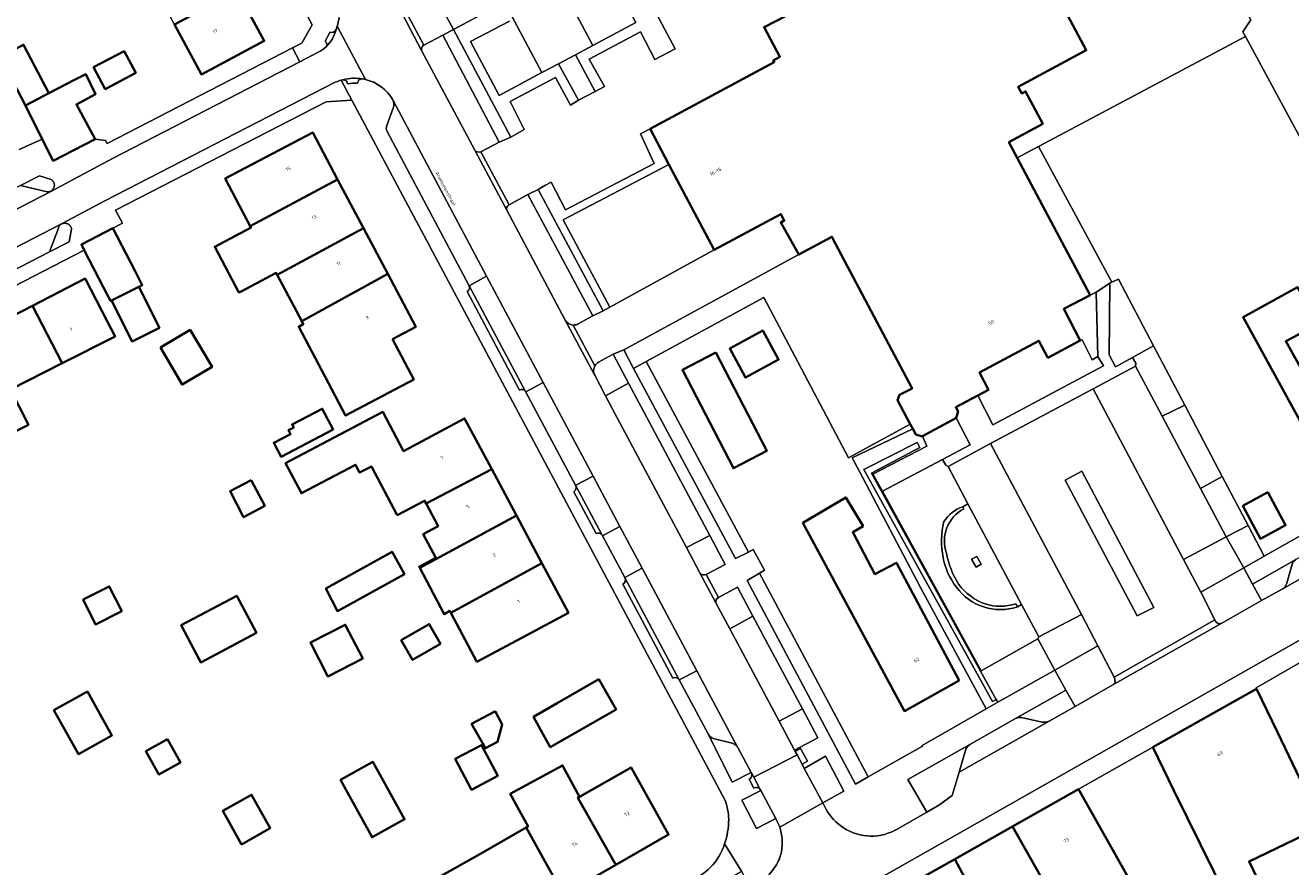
# Model space of a CAD drawing. Header units: metres. Extents: x 197700 to 204338, y 317132 to 325229.
# Tile 273 of 656: x 200179 to 200310, y 319170 to 319257. Entities that reach past the tile are written whole.
import ezdxf
from ezdxf.enums import TextEntityAlignment as Align

# ---------------------------------------------------------------- set-up
doc = ezdxf.new("R2010")
doc.units = ezdxf.units.M
for name, color, linetype, lineweight in [('B-WE-GR-BEPLANTING_CULTUUR_BODEMBEDEKKER-GV', 90, 'Continuous', 18), ('B-WE-GR-BEPLANTING_CULTUUR_HEESTERS-GV', 90, 'Continuous', 18), ('B-WE-GR-BEPLANTING_CULTUUR_ROOS-GV', 90, 'Continuous', 18), ('B-WE-GR-BEPLANTING_CULTUUR_VASTE PLANTENVAK-GV', 90, 'Continuous', 18), ('B-WE-IE-TERREINAFSCHEIDING_KUNSTMATIG_HEKWERK-G', 20, 'IE-TERREINAFSCHEIDING-KUNSTMATIG', 18), ('B-WE-OG-BEBOUWING-GV', 7, 'Continuous', 35), ('B-WE-OG-BEBOUWING-T18', 10, 'Continuous', 18), ('B-WE-OG-TERREIN_CULTUURSCHEIDING-GV', 7, 'Continuous', 18), ('B-WE-OG-TERREIN_ERF-GV', 7, 'Continuous', 18), ('B-WE-OG-TOPOGRAFIE-T18', 10, 'Continuous', 18), ('B-WE-VH-VERHARDING_BEDRIJFSVLOERPLAAT-GV', 252, 'Continuous', 18), ('B-WE-VH-VERHARDING_BETONSTRAATSTEEN-GV', 252, 'Continuous', 18), ('B-WE-VH-VERHARDING_SIERBESTRATING-GV', 252, 'Continuous', 18), ('B-WE-VH-VERHARDING_STRAATBAKSTEEN-GV', 252, 'Continuous', 18), ('B-WE-VH-VERHARDING_TEGEL-GV', 252, 'Continuous', 18)]:
    doc.layers.add(name, color=color, linetype=linetype, lineweight=lineweight)
doc.styles.add('NLCS-ISO-M200-T18', font='NLCS-ISO.ttf', dxfattribs={"height": 0.36})
doc.linetypes.add('IE-TERREINAFSCHEIDING-KUNSTMATIG', pattern='A,4,[82,NLCS.SHX,S=0.75,R=90,X=0,Y=0],4,-2', length=10)

msp = doc.modelspace()

# ---------------------------------------------------------------- linework, layer by layer
at = {"layer": 'B-WE-GR-BEPLANTING_CULTUUR_BODEMBEDEKKER-GV'}
for points in [[(200181.41, 319239.859), (200181.453, 319239.883), (200181.504, 319239.918), (200181.552, 319239.958), (200181.596, 319240.001), (200181.636, 319240.048), (200181.672, 319240.098), (200181.703, 319240.152), (200181.729, 319240.208), (200181.75, 319240.266), (200181.766, 319240.326), (200181.776, 319240.387), (200181.781, 319240.449), (200181.78, 319240.51), (200181.774, 319240.572), (200181.762, 319240.633), (200181.745, 319240.692), (200181.723, 319240.75), (200181.696, 319240.805), (200181.663, 319240.858), (200181.627, 319240.908), (200181.586, 319240.954), (200181.541, 319240.996), (200181.492, 319241.034), (200181.44, 319241.068), (200180.225, 319241.462), (200178.253, 319240.446), (200181.029, 319239.783), (200181.091, 319239.78), (200181.153, 319239.783), (200181.214, 319239.791), (200181.274, 319239.805), (200181.333, 319239.824), (200181.39, 319239.849)], [(200181.285, 319233.57), (200183.302, 319234.611), (200183.572, 319235.906), (200183.562, 319235.966), (200183.546, 319236.027), (200183.526, 319236.086), (200183.499, 319236.144), (200183.468, 319236.199), (200183.432, 319236.25), (200183.392, 319236.299), (200183.347, 319236.343), (200183.299, 319236.384), (200183.247, 319236.42), (200183.192, 319236.451), (200183.135, 319236.477), (200183.076, 319236.498), (200183.014, 319236.514), (200182.952, 319236.524), (200182.889, 319236.528), (200182.826, 319236.527), (200182.764, 319236.52), (200182.702, 319236.508), (200182.641, 319236.49), (200182.583, 319236.466), (200182.551, 319236.451), (200182.496, 319236.42), (200182.444, 319236.384), (200182.396, 319236.344), (200182.351, 319236.299), (200182.311, 319236.251), (200182.275, 319236.199), (200182.244, 319236.144), (200182.218, 319236.087), (200182.197, 319236.028)]]:
    msp.add_lwpolyline(points, close=True, dxfattribs=at)
at = {"layer": 'B-WE-GR-BEPLANTING_CULTUUR_HEESTERS-GV'}
for points in [[(200231.886, 319266.882), (200235.91, 319268.963), (200241.624, 319258.238), (200242.093, 319257.337), (200237.641, 319254.972), (200235.835, 319254.012), (200237.886, 319250.199), (200238.849, 319250.718), (200237.273, 319253.556), (200242.6, 319256.383), (200244.087, 319253.519), (200246.203, 319254.62), (200243.71, 319259.301), (200266.722, 319271.496)], [(200228.049, 319259.206), (200223.197, 319256.632), (200229.125, 319245.447), (200230.54, 319246.242), (200229.066, 319249.151), (200233.774, 319251.64), (200235.324, 319248.789), (200236.162, 319249.277), (200234.076, 319253.077), (200232.365, 319252.157), (200227.92, 319249.769), (200224.97, 319255.364), (200229.004, 319257.476)], [(200276.134, 319206.907), (200276.024, 319207.128)], [(200281.712, 319196.744), (200281.543, 319197.054)]]:
    msp.add_lwpolyline(points, dxfattribs=at)
for points in [[(200231.96, 319240.045), (200238.705, 319227.456), (200239.407, 319227.84), (200234.563, 319236.88), (200245.54, 319242.62), (200243.581, 319246.312), (200242.597, 319245.785), (200243.997, 319242.716), (200234.818, 319237.916), (200233.316, 319240.784), (200232.662, 319240.428)], [(200291.275, 319230.329), (200291.209, 319222.897), (200291.881, 319221.623), (200293.656, 319222.6), (200295.837, 319223.797), (200292.194, 319230.721), (200291.511, 319230.429)], [(200289.243, 319229.062), (200286.509, 319227.639), (200288.222, 319224.357), (200288.405, 319224.447), (200289.451, 319222.356), (200290.055, 319222.723), (200289.87, 319229.388)], [(200241.878, 319221.463), (200252.444, 319201.76), (200253.788, 319202.427), (200243.195, 319222.181)], [(200267.719, 319208.725), (200273.94, 319212.031), (200276.806, 319213.539), (200275.355, 319216.33), (200275.35, 319216.314), (200275.319, 319216.297), (200271.854, 319214.436), (200272.293, 319213.39), (200266.716, 319210.498)], [(200271.822, 319214.419), (200271.153, 319214.623), (200270.836, 319215.22), (200264.552, 319212.207), (200265.308, 319210.77), (200271.632, 319198.757), (200278.461, 319186.162), (200279.674, 319186.846), (200279.507, 319187.141), (200279.102, 319186.911), (200265.769, 319210.996), (200271.284, 319213.796), (200271.347, 319213.754), (200271.57, 319213.28), (200266.545, 319210.606), (200277.886, 319190.075), (200277.934, 319190.102), (200267.719, 319208.725), (200266.716, 319210.498), (200272.293, 319213.39), (200271.854, 319214.436)], [(200277.886, 319190.075), (200266.545, 319210.606), (200271.57, 319213.28), (200271.347, 319213.754), (200271.284, 319213.796), (200265.769, 319210.996), (200279.102, 319186.911), (200279.507, 319187.141)], [(200309.182, 319198.591), (200309.471, 319198.835), (200309.663, 319199.196), (200310.212, 319201.163), (200310.327, 319201.408), (200310.59, 319201.644), (200306.102, 319199.107), (200307.037, 319197.384)], [(200266.206, 319179.095), (200254.941, 319200.233), (200253.649, 319199.468), (200264.903, 319178.351)], [(200281.496, 319185.163), (200281.808, 319185.279), (200282.138, 319185.264), (200284.268, 319184.779), (200284.65, 319184.764), (200285.009, 319184.891), (200287.701, 319186.419), (200287.703, 319186.42), (200286.742, 319188.114)], [(200275.652, 319179.584), (200276.352, 319181.967), (200276.522, 319182.262), (200276.756, 319182.457), (200270.321, 319178.825), (200272.291, 319175.434), (200273.626, 319176.191), (200273.906, 319176.399), (200274.937, 319177.181)], [(200261.495, 319176.418), (200263.69, 319177.625), (200261.78, 319181.247), (200259.592, 319179.978)]]:
    msp.add_lwpolyline(points, close=True, dxfattribs=at)
for points in [[(200276.024, 319207.128, 0.1742433), (200274.078, 319205.579)], [(200274.335, 319202.309, -0.3690112), (200276.134, 319206.907)], [(200274.078, 319205.579, 0.1169642), (200273.997, 319201.86)], [(200273.997, 319201.86, 0.1262818), (200275.366, 319198.795)], [(200275.589, 319199.088, -0.0936994), (200274.335, 319202.309)], [(200278.356, 319197.042, -0.1415218), (200275.589, 319199.088)], [(200275.366, 319198.795, 0.328652), (200281.712, 319196.744)], [(200281.543, 319197.054, -0.1550037), (200278.356, 319197.042)]]:
    msp.add_lwpolyline(points, format="xyb", dxfattribs=at)
at = {"layer": 'B-WE-GR-BEPLANTING_CULTUUR_ROOS-GV'}
for points in [[(200296.714, 319216.511), (200300.709, 319209.008), (200302.953, 319210.273), (200299.067, 319217.658)], [(200277.489, 319201.96), (200277.949, 319201.152), (200277.414, 319200.866), (200276.948, 319201.678)], [(200285.575, 319190.173), (200283.818, 319193.429), (200277.934, 319190.102), (200277.886, 319190.075), (200279.507, 319187.141), (200279.674, 319186.846)]]:
    msp.add_lwpolyline(points, close=True, dxfattribs=at)
for points in [[(200276.134, 319206.907, 0.3690112), (200274.335, 319202.309)], [(200274.335, 319202.309, 0.0936994), (200275.589, 319199.088)], [(200275.589, 319199.088, 0.1415218), (200278.356, 319197.042)], [(200278.356, 319197.042, 0.1550037), (200281.543, 319197.054)]]:
    msp.add_lwpolyline(points, format="xyb", dxfattribs=at)
msp.add_lwpolyline([(200281.543, 319197.054), (200281.712, 319196.744), (200282.141, 319196.973), (200276.57, 319207.419), (200276.024, 319207.128), (200276.134, 319206.907)], dxfattribs=at)
at = {"layer": 'B-WE-GR-BEPLANTING_CULTUUR_VASTE PLANTENVAK-GV'}
for points in [[(200227.943, 319244.924), (200222.075, 319256.036), (200220.119, 319255.003)], [(200219.888, 319254.46), (200225.389, 319244.119)], [(200226.029, 319243.946), (200227.943, 319244.924)], [(200236.138, 319226.093), (200237.661, 319226.921), (200230.904, 319239.518), (200228.97, 319238.442), (200228.912, 319238.41)], [(200228.709, 319237.881), (200234.773, 319226.487)], [(200234.773, 319226.487), (200234.792, 319226.465)], [(200237.775, 319220.887), (200237.839, 319220.768), (200238.965, 319218.622), (200241.357, 319219.951), (200239.751, 319222.96), (200238.231, 319222.115)], [(200249.393, 319200.107), (200251.392, 319201.15), (200249.786, 319204.158), (200247.353, 319202.889), (200248.753, 319200.269)], [(200250.411, 319197.165), (200251.85, 319194.471), (200254.252, 319195.763), (200252.642, 319198.769), (200250.676, 319197.711), (200250.67, 319197.706)], [(200249.657, 319183.49), (200252.12, 319178.551), (200254.085, 319179.545), (200252.692, 319182.151), (200252.664, 319182.195)], [(200252.09, 319182.586), (200250.137, 319183.1)], [(200252.664, 319182.195), (200252.623, 319182.251), (200252.578, 319182.304)]]:
    msp.add_lwpolyline(points, dxfattribs=at)
for points in [[(200220.119, 319255.003, 0.351581), (200219.888, 319254.46)], [(200225.389, 319244.119, 0.3229316), (200226.029, 319243.946)], [(200228.912, 319238.41, 0.334011), (200228.709, 319237.881)], [(200234.792, 319226.465, 0.252074), (200235.607, 319225.972)], [(200235.607, 319225.972, 0.1376256), (200236.138, 319226.093)], [(200237.86, 319221.734, 0.2112214), (200237.775, 319220.887)], [(200238.231, 319222.115, 0.1276725), (200237.86, 319221.734)], [(200248.753, 319200.269, 0.3512339), (200249.393, 319200.107)], [(200250.67, 319197.706, 0.3378236), (200250.411, 319197.165)], [(200250.137, 319183.1, -0.1717713), (200249.657, 319183.49)], [(200252.578, 319182.304, 0.1527386), (200252.09, 319182.586)]]:
    msp.add_lwpolyline(points, format="xyb", dxfattribs=at)
for points in [[(200305.192, 319200.788), (200307.313, 319201.988), (200305.641, 319205.165), (200303.375, 319204.001)], [(200258.583, 319181.866), (200261.007, 319183.153), (200259.397, 319186.159), (200256.976, 319184.874)], [(200255.076, 319177.693), (200253.105, 319176.687), (200254.628, 319173.752), (200256.638, 319174.773)]]:
    msp.add_lwpolyline(points, close=True, dxfattribs=at)
at = {"layer": 'B-WE-IE-TERREINAFSCHEIDING_KUNSTMATIG_HEKWERK-G'}
for points in [[(200265.308, 319210.77), (200264.552, 319212.207), (200270.836, 319215.22)], [(200278.461, 319186.162), (200271.632, 319198.757), (200265.308, 319210.77)]]:
    msp.add_lwpolyline(points, dxfattribs=at)
at = {"layer": 'B-WE-OG-BEBOUWING-GV'}
msp.add_lwpolyline([(200266.961, 319262.84), (200255.425, 319256.875), (200257.052, 319253.801), (200256.373, 319253.425), (200256.463, 319253.248), (200243.581, 319246.312), (200245.54, 319242.62), (200250.24, 319233.764), (200257.156, 319237.478), (200257.514, 319236.8), (200257.144, 319236.602), (200259.023, 319233.282), (200262.447, 319235.12), (200263.454, 319233.216), (200270.775, 319219.381), (200269.454, 319218.742), (200269.271, 319218.163), (200270.59, 319215.682), (200270.836, 319215.22), (200271.153, 319214.623), (200271.822, 319214.419), (200271.854, 319214.436), (200275.319, 319216.297), (200275.35, 319216.314), (200275.355, 319216.33), (200275.542, 319216.99), (200275.311, 319217.449), (200277.598, 319218.663), (200278.696, 319219.246), (200277.774, 319221.062), (200283.936, 319224.338), (200284.869, 319222.57), (200288.222, 319224.357), (200286.509, 319227.639), (200289.243, 319229.062), (200281.676, 319243.313), (200280.821, 319244.924), (200284.331, 319246.851), (200282.544, 319250.195), (200282.174, 319249.997), (200281.79, 319250.683), (200288.842, 319254.472), (200282.153, 319267.037)], dxfattribs=at)
for points in [[(200200.756, 319260.63), (200194.238, 319257.145), (200197.031, 319251.961), (200203.553, 319255.439)], [(200181.207, 319250.005), (200178.583, 319255.04), (200176.17, 319253.783), (200178.793, 319248.748)], [(200185.854, 319252.704), (200187.06, 319250.445), (200190.22, 319252.133), (200189.014, 319254.392)], [(200180.529, 319245.249), (200181.644, 319243.003), (200185.996, 319245.233), (200184.071, 319248.853), (200186.038, 319249.908), (200185.033, 319251.999), (200183.859, 319251.387), (200181.207, 319250.005), (200178.793, 319248.748)], [(200202.107, 319236.227), (200211.168, 319241.078), (200208.582, 319245.954), (200199.503, 319241.184)], [(200204.901, 319231.182), (200213.851, 319236.019), (200211.168, 319241.078), (200202.107, 319236.227), (200202.185, 319236.078), (200198.868, 319234.326), (200198.426, 319234.093), (200200.934, 319229.346), (200201.148, 319229.459), (200204.794, 319231.385)], [(200184.886, 319233.739), (200186.886, 319229.876), (200187.612, 319228.474), (200187.719, 319228.528), (200190.555, 319229.945), (200190.905, 319230.12), (200190.155, 319231.569), (200187.856, 319236.009), (200184.587, 319234.316)], [(200213.851, 319236.019), (200204.901, 319231.182), (200207.439, 319226.377), (200216.371, 319231.267)], [(200187.263, 319226.355), (200184.969, 319230.797), (200179.513, 319227.979), (200182.602, 319221.999), (200188.082, 319224.768)], [(200216.849, 319224.496), (200219.279, 319225.784), (200216.371, 319231.267), (200207.439, 319226.377), (200207.611, 319226.051), (200207.133, 319225.798), (200209.877, 319220.603), (200212.003, 319216.578), (200219.069, 319220.311)], [(200190.555, 319229.945), (200187.719, 319228.528), (200189.851, 319224.263), (200192.687, 319225.68)], [(200315.964, 319207.24), (200321.339, 319210.276), (200320.361, 319212.111), (200317.314, 319217.825), (200314.962, 319216.501), (200312.208, 319221.394), (200311.424, 319220.951), (200309.537, 319224.286), (200312.899, 319226.063), (200310.763, 319229.913), (200305.122, 319226.783), (200315.867, 319207.185)], [(200177.239, 319219.288), (200182.602, 319221.999), (200179.513, 319227.979), (200174.058, 319225.161), (200177.122, 319219.229)], [(200168.603, 319222.343), (200171.769, 319216.214), (200173.033, 319216.852), (200174.755, 319213.446), (200179.086, 319215.635), (200177.239, 319219.288), (200177.122, 319219.229), (200174.058, 319225.161)], [(200192.78, 319223.643), (200195.054, 319219.795), (200198.142, 319221.62), (200195.869, 319225.468)], [(200255.296, 319225.388), (200251.853, 319223.529), (200253.476, 319220.522), (200256.919, 319222.38)], [(200250.397, 319223.118), (200246.941, 319221.324), (200252.241, 319211.116), (200255.697, 319212.911)], [(200210.696, 319215.132), (200209.568, 319217.287), (200206.449, 319215.655), (200206.611, 319215.346), (200206.072, 319215.064), (200206.282, 319214.661), (200204.547, 319213.754), (200205.303, 319212.31)], [(200217.347, 319206.247), (200220.195, 319207.754), (200220.349, 319207.464), (200227.154, 319211.02), (200224.337, 319216.282), (200219.929, 319213.922), (200218.006, 319212.893), (200215.85, 319216.977), (200205.773, 319211.645), (200207.421, 319208.53), (200213.01, 319211.488), (200213.445, 319210.666), (200214.667, 319211.312)], [(200219.683, 319200.776), (200229.735, 319206.199), (200227.154, 319211.02), (200220.349, 319207.464), (200221.598, 319205.101), (200220.043, 319204.278), (200221.342, 319201.821), (200219.614, 319200.906)], [(200202.186, 319209.885), (200200.005, 319208.73), (200201.42, 319206.055), (200203.602, 319207.209)], [(200275.665, 319189.115), (200269.14, 319201.31), (200266.919, 319200.121), (200264.608, 319204.48), (200265.68, 319205.123), (200263.896, 319208.095), (200259.451, 319205.455), (200269.977, 319185.931)], [(200305.073, 319207.231), (200306.921, 319203.805), (200309.52, 319205.207), (200307.671, 319208.633)], [(200219.683, 319200.776), (200222.212, 319195.996), (200222.822, 319196.319), (200222.927, 319196.12), (200232.367, 319201.283), (200229.735, 319206.199)], [(200209.944, 319198.632), (200211.147, 319196.309), (200218.103, 319200.142), (200216.84, 319202.433)], [(200230.716, 319193.772), (200235.125, 319196.132), (200232.367, 319201.283), (200222.927, 319196.12), (200225.614, 319191.041)], [(200184.763, 319197.494), (200186.06, 319194.925), (200188.774, 319196.294), (200187.477, 319198.864)], [(200202.74, 319194.037), (200200.703, 319197.886), (200194.925, 319194.828), (200196.961, 319190.98)], [(200213.776, 319191.371), (200211.967, 319194.887), (200208.352, 319193.028), (200210.16, 319189.512)], [(200221.86, 319192.919), (200220.673, 319194.961), (200217.767, 319193.272), (200218.955, 319191.229)], [(200231.5, 319185.335), (200233.237, 319182.193), (200235.723, 319183.621), (200240.059, 319186.111), (200238.271, 319189.225), (200233.935, 319186.734)], [(200185.204, 319187.963), (200181.725, 319186.018), (200184.271, 319181.466), (200187.75, 319183.411)], [(200297.935, 319177.681), (200304.871, 319163.616), (200308.202, 319165.218), (200305.742, 319170.338), (200313.372, 319174.003), (200308.679, 319183.728), (200306.524, 319188.24), (200295.768, 319182.187)], [(200227.399, 319185.855), (200225.076, 319184.61), (200226.507, 319182.079), (200227.769, 319182.755), (200228.229, 319184.548), (200227.5, 319185.909)], [(200193.51, 319183.019), (200191.278, 319181.771), (200192.634, 319179.347), (200194.865, 319180.595)], [(200227.795, 319179.22), (200226.107, 319182.411), (200223.379, 319180.968), (200225.067, 319177.777)], [(200211.459, 319178.794), (200214.745, 319172.852), (200218.111, 319174.713), (200214.824, 319180.655)], [(200236.277, 319177.03), (200234.506, 319180.299), (200229.083, 319177.362), (200230.923, 319173.964), (200230.719, 319173.847), (200234.6, 319166.856), (200240.026, 319169.968), (200236.107, 319176.934)], [(200236.107, 319176.934), (200240.026, 319169.968), (200245.514, 319173.115), (200241.623, 319180.092), (200236.277, 319177.03)], [(200281.177, 319173.952), (200285.667, 319166.062), (200289.255, 319167.95), (200293.368, 319160.135), (200291.645, 319159.232), (200293.801, 319155.136), (200295.524, 319156.039), (200299.178, 319158.071), (200290.505, 319173.467), (200288.051, 319177.823)], [(200201.18, 319172.107), (200204.182, 319173.786), (200202.245, 319177.248), (200199.243, 319175.57)], [(200285.667, 319166.062), (200281.177, 319173.952), (200275.195, 319170.583), (200279.207, 319163.058), (200282.621, 319155.886), (200286.778, 319157.865), (200289.263, 319158.937), (200285.546, 319165.998)], [(200230.719, 319173.847), (200225.929, 319171.104), (200221.43, 319168.582), (200222.917, 319165.92), (200223.825, 319166.441), (200226.774, 319168.132), (200229.262, 319163.795), (200234.6, 319166.856)], [(200273.356, 319159.52), (200276.342, 319161.091), (200276.657, 319160.491), (200276.039, 319160.225), (200279.664, 319153.337), (200282.999, 319155.093), (200282.621, 319155.886), (200279.207, 319163.058), (200275.195, 319170.583), (200269.055, 319167.126)]]:
    msp.add_lwpolyline(points, close=True, dxfattribs=at)
at = {"layer": 'B-WE-OG-TERREIN_CULTUURSCHEIDING-GV'}
for points in [[(200276.325, 319339.722), (200281.729, 319330.231), (200289.92, 319335.025), (200294.11, 319326.599), (200300.433, 319298.835), (200303.05, 319278.281), (200296.755, 319274.973), (200305.918, 319257.619), (200305.08, 319256.396), (200305.354, 319255.885), (200327.517, 319214.965), (200344.564, 319224.684), (200341.123, 319232.898)], [(200276.024, 319207.128), (200276.57, 319207.419), (200274.499, 319211.302), (200274.276, 319211.434), (200273.94, 319212.031), (200267.719, 319208.725), (200277.934, 319190.102), (200283.818, 319193.429), (200283.931, 319193.616), (200282.141, 319196.973)], [(200282.141, 319196.973), (200281.712, 319196.744)]]:
    msp.add_lwpolyline(points, dxfattribs=at)
for points in [[(200282.153, 319267.037), (200288.842, 319254.472), (200281.79, 319250.683), (200282.174, 319249.997), (200282.544, 319250.195), (200284.331, 319246.851), (200280.821, 319244.924), (200281.676, 319243.313), (200283.882, 319244.484), (200305.354, 319255.885), (200305.08, 319256.396), (200305.918, 319257.619), (200296.755, 319274.973)], [(200245.54, 319242.62), (200234.563, 319236.88), (200239.407, 319227.84), (200250.24, 319233.764)], [(200243.195, 319222.181), (200255.393, 319228.825), (200264.182, 319212.214), (200270.59, 319215.682), (200269.271, 319218.163), (200269.454, 319218.742), (200270.775, 319219.381), (200263.454, 319233.216), (200262.447, 319235.12), (200259.023, 319233.282), (200240.849, 319223.382), (200241.878, 319221.463)], [(200296.714, 319216.511), (200299.067, 319217.658), (200295.837, 319223.797), (200293.656, 319222.6), (200293.974, 319222.002), (200293.948, 319221.706)], [(200249.786, 319204.158), (200241.357, 319219.951), (200238.965, 319218.622), (200239.928, 319216.787), (200247.353, 319202.889)], [(200300.709, 319209.008), (200303.375, 319204.001), (200305.641, 319205.165), (200302.953, 319210.273)], [(200251.85, 319194.471), (200256.976, 319184.874), (200259.397, 319186.159), (200254.252, 319195.763)]]:
    msp.add_lwpolyline(points, close=True, dxfattribs=at)
for points in [[(200274.078, 319205.579, -0.1742433), (200276.024, 319207.128)], [(200273.997, 319201.86, -0.1169642), (200274.078, 319205.579)], [(200275.366, 319198.795, -0.1262818), (200273.997, 319201.86)], [(200281.712, 319196.744, -0.328652), (200275.366, 319198.795)]]:
    msp.add_lwpolyline(points, format="xyb", dxfattribs=at)
at = {"layer": 'B-WE-OG-TERREIN_ERF-GV'}
for points in [[(200178.583, 319255.04), (200181.207, 319250.005), (200183.859, 319251.387), (200185.033, 319251.999), (200186.038, 319249.908), (200184.071, 319248.853), (200185.996, 319245.233), (200187.082, 319245.123), (200187.253, 319244.796), (200206.501, 319254.713), (200207.472, 319255.213), (200208.514, 319257.1), (200182.399, 319305.775), (200166.759, 319296.933)], [(200327.517, 319214.965), (200305.354, 319255.885), (200283.882, 319244.484), (200291.511, 319230.429), (200292.194, 319230.721), (200295.837, 319223.797), (200299.067, 319217.658), (200302.953, 319210.273), (200305.641, 319205.165), (200307.313, 319201.988), (200316.125, 319206.976)], [(200178.135, 319244.178), (200180.529, 319245.249), (200178.793, 319248.748), (200176.17, 319253.783)], [(200251.349, 319176.72), (200212.649, 319249.3), (200209.991, 319249.135), (200188.137, 319237.868), (200188.833, 319236.537), (200187.856, 319236.009), (200190.155, 319231.569), (200190.905, 319230.12), (200190.555, 319229.945), (200192.687, 319225.68), (200189.851, 319224.263), (200187.719, 319228.528), (200187.612, 319228.474), (200186.886, 319229.876)], [(200186.886, 319229.876), (200184.886, 319233.739), (200160.792, 319221.32)], [(200315.867, 319207.185), (200305.122, 319226.783), (200310.763, 319229.913)], [(200312.899, 319226.063), (200309.537, 319224.286), (200311.424, 319220.951)], [(200311.686, 319191.332), (200306.46, 319188.351), (200306.524, 319188.24), (200308.679, 319183.728), (200313.372, 319174.003), (200305.742, 319170.338), (200308.202, 319165.218)], [(200304.871, 319163.616), (200297.935, 319177.681), (200295.768, 319182.187), (200288.051, 319177.823), (200290.505, 319173.467), (200299.178, 319158.071)]]:
    msp.add_lwpolyline(points, dxfattribs=at)
for points in [[(200195.44, 319270.497), (200197.989, 319265.766), (200200.756, 319260.63), (200203.553, 319255.439), (200197.031, 319251.961), (200194.238, 319257.145), (200191.478, 319262.268), (200188.933, 319266.993), (200185.838, 319265.34), (200185.333, 319265.07), (200182.601, 319270.186), (200181.809, 319269.763), (200180.767, 319271.715), (200178.959, 319270.749), (200173.22, 319267.685), (200171.34, 319271.207), (200178.923, 319275.168), (200185.826, 319278.854), (200187.812, 319275.167), (200188.748, 319273.43), (200192.71, 319275.564)], [(200185.854, 319252.704), (200189.014, 319254.392), (200190.22, 319252.133), (200187.06, 319250.445)], [(200216.371, 319231.267), (200219.279, 319225.784), (200216.849, 319224.496), (200219.069, 319220.311), (200212.003, 319216.578), (200209.877, 319220.603), (200207.133, 319225.798), (200207.611, 319226.051), (200207.439, 319226.377), (200204.901, 319231.182), (200204.794, 319231.385), (200201.148, 319229.459), (200200.934, 319229.346), (200198.426, 319234.093), (200198.868, 319234.326), (200202.185, 319236.078), (200202.107, 319236.227), (200199.503, 319241.184), (200208.582, 319245.954), (200211.168, 319241.078), (200213.851, 319236.019)], [(200289.87, 319229.388), (200291.275, 319230.329), (200291.511, 319230.429), (200283.882, 319244.484), (200281.676, 319243.313), (200289.243, 319229.062)], [(200182.602, 319221.999), (200177.239, 319219.288), (200179.086, 319215.635), (200174.755, 319213.446), (200173.033, 319216.852), (200171.769, 319216.214), (200166.287, 319213.448), (200165.442, 319215.083), (200163.148, 319219.525), (200168.603, 319222.343), (200174.058, 319225.161), (200179.513, 319227.979), (200184.969, 319230.797), (200187.263, 319226.355), (200188.082, 319224.768)], [(200291.275, 319230.329), (200289.87, 319229.388), (200290.055, 319222.723), (200290.62, 319221.736), (200279.147, 319215.615), (200277.598, 319218.663), (200275.311, 319217.449), (200275.542, 319216.99), (200275.355, 319216.33), (200276.806, 319213.539), (200273.94, 319212.031), (200274.276, 319211.434), (200274.499, 319211.302), (200278.923, 319213.668), (200289.544, 319219.35), (200293.948, 319221.706), (200293.974, 319222.002), (200293.656, 319222.6), (200291.881, 319221.623), (200291.209, 319222.897)], [(200253.788, 319202.427), (200254.295, 319202.679), (200255.469, 319200.545), (200254.941, 319200.233), (200266.206, 319179.095), (200271.839, 319182.308), (200271.818, 319182.346), (200278.461, 319186.162), (200271.632, 319198.757), (200265.308, 319210.77), (200264.552, 319212.207), (200270.836, 319215.22), (200270.59, 319215.682), (200264.182, 319212.214), (200255.393, 319228.825), (200243.195, 319222.181)], [(200192.78, 319223.643), (200195.869, 319225.468), (200198.142, 319221.62), (200195.054, 319219.795)], [(200255.296, 319225.388), (200256.919, 319222.38), (200253.476, 319220.522), (200251.853, 319223.529)], [(200289.451, 319222.356), (200288.405, 319224.447), (200288.222, 319224.357), (200284.869, 319222.57), (200283.936, 319224.338), (200277.774, 319221.062), (200278.696, 319219.246), (200277.598, 319218.663), (200279.147, 319215.615), (200290.62, 319221.736), (200290.055, 319222.723)], [(200246.941, 319221.324), (200250.397, 319223.118), (200255.697, 319212.911), (200252.241, 319211.116)], [(200210.696, 319215.132), (200205.303, 319212.31), (200204.547, 319213.754), (200206.282, 319214.661), (200206.072, 319215.064), (200206.611, 319215.346), (200206.449, 319215.655), (200209.568, 319217.287)], [(200222.927, 319196.12), (200222.822, 319196.319), (200222.212, 319195.996), (200219.683, 319200.776), (200219.614, 319200.906), (200221.342, 319201.821), (200220.043, 319204.278), (200221.598, 319205.101), (200220.349, 319207.464), (200220.195, 319207.754), (200217.347, 319206.247), (200214.667, 319211.312), (200213.445, 319210.666), (200213.01, 319211.488), (200207.421, 319208.53), (200205.773, 319211.645), (200215.85, 319216.977), (200218.006, 319212.893), (200219.929, 319213.922), (200224.337, 319216.282), (200227.154, 319211.02), (200229.735, 319206.199), (200232.367, 319201.283), (200235.125, 319196.132), (200230.716, 319193.772), (200225.614, 319191.041)], [(200202.186, 319209.885), (200203.602, 319207.209), (200201.42, 319206.055), (200200.005, 319208.73)], [(200269.14, 319201.31), (200275.665, 319189.115), (200269.977, 319185.931), (200259.451, 319205.455), (200263.896, 319208.095), (200265.68, 319205.123), (200264.608, 319204.48), (200266.919, 319200.121)], [(200305.073, 319207.231), (200307.671, 319208.633), (200309.52, 319205.207), (200306.921, 319203.805)], [(200211.147, 319196.309), (200209.944, 319198.632), (200216.84, 319202.433), (200218.103, 319200.142)], [(200184.763, 319197.494), (200187.477, 319198.864), (200188.774, 319196.294), (200186.06, 319194.925)], [(200202.74, 319194.037), (200196.961, 319190.98), (200194.925, 319194.828), (200200.703, 319197.886)], [(200213.776, 319191.371), (200210.16, 319189.512), (200208.352, 319193.028), (200211.967, 319194.887)], [(200221.86, 319192.919), (200218.955, 319191.229), (200217.767, 319193.272), (200220.673, 319194.961)], [(200233.237, 319182.193), (200231.5, 319185.335), (200233.935, 319186.734), (200238.271, 319189.225), (200240.059, 319186.111), (200235.723, 319183.621)], [(200185.204, 319187.963), (200187.75, 319183.411), (200184.271, 319181.466), (200181.725, 319186.018)], [(200227.399, 319185.855), (200227.5, 319185.909), (200228.229, 319184.548), (200227.769, 319182.755), (200226.507, 319182.079), (200225.076, 319184.61)], [(200193.51, 319183.019), (200194.865, 319180.595), (200192.634, 319179.347), (200191.278, 319181.771)], [(200227.795, 319179.22), (200225.067, 319177.777), (200223.379, 319180.968), (200226.107, 319182.411)], [(200211.459, 319178.794), (200214.824, 319180.655), (200218.111, 319174.713), (200214.745, 319172.852)], [(200225.929, 319171.104), (200230.719, 319173.847), (200230.923, 319173.964), (200229.083, 319177.362), (200234.506, 319180.299), (200236.277, 319177.03), (200241.623, 319180.092), (200245.514, 319173.115), (200240.026, 319169.968), (200234.6, 319166.856), (200229.262, 319163.795), (200226.774, 319168.132), (200223.825, 319166.441), (200222.917, 319165.92), (200221.43, 319168.582)], [(200201.18, 319172.107), (200199.243, 319175.57), (200202.245, 319177.248), (200204.182, 319173.786)]]:
    msp.add_lwpolyline(points, close=True, dxfattribs=at)
for points in [[(200251.745, 319174.687, 0.0805818), (200251.349, 319176.72)], [(200251.314, 319172.163, 0.083464), (200251.745, 319174.687)], [(200247.497, 319168.203, 0.2341415), (200251.314, 319172.163)]]:
    msp.add_lwpolyline(points, format="xyb", dxfattribs=at)
at = {"layer": 'B-WE-VH-VERHARDING_BEDRIJFSVLOERPLAAT-GV'}
msp.add_lwpolyline([(200277.489, 319201.96), (200276.948, 319201.678), (200277.414, 319200.866), (200277.949, 319201.152)], close=True, dxfattribs=at)
at = {"layer": 'B-WE-VH-VERHARDING_BETONSTRAATSTEEN-GV'}
for points in [[(200229.261, 319258.005), (200232.365, 319252.157), (200234.076, 319253.077), (200235.835, 319254.012), (200237.641, 319254.972), (200231.216, 319267.067), (200230.733, 319267.96), (200223.875, 319280.87), (200222.976, 319282.562), (200222.969, 319282.573), (200222.493, 319283.469), (200215.881, 319295.904), (200215.403, 319296.795), (200207.611, 319311.358), (200207.578, 319311.42), (200207.126, 319312.315), (200204.289, 319317.698), (200194.204, 319312.268), (200190.505, 319310.251)], [(200231.216, 319267.067), (200237.641, 319254.972), (200242.093, 319257.337), (200241.624, 319258.238), (200235.91, 319268.963), (200231.886, 319266.882)], [(200225.671, 319263.638), (200220.788, 319261.089), (200223.197, 319256.632), (200228.049, 319259.206)], [(200243.71, 319259.301), (200246.203, 319254.62), (200244.087, 319253.519), (200242.6, 319256.383), (200237.273, 319253.556), (200238.849, 319250.718), (200237.886, 319250.199), (200236.162, 319249.277), (200235.324, 319248.789), (200233.774, 319251.64), (200229.066, 319249.151), (200230.54, 319246.242), (200229.125, 319245.447), (200227.943, 319244.924), (200226.029, 319243.946), (200228.97, 319238.442), (200230.904, 319239.518), (200231.96, 319240.045), (200232.662, 319240.428), (200233.316, 319240.784), (200234.818, 319237.916), (200243.997, 319242.716), (200242.597, 319245.785), (200243.581, 319246.312), (200256.463, 319253.248), (200256.373, 319253.425), (200257.052, 319253.801), (200255.425, 319256.875), (200266.961, 319262.84)], [(200216.898, 319249.315), (200216.927, 319249.252), (200226.631, 319231.03), (200232.502, 319220.004), (200237.669, 319210.301), (200240.45, 319205.079), (200242.759, 319200.743), (200248.422, 319190.109), (200252.664, 319182.195), (200252.692, 319182.151), (200254.085, 319179.545), (200254.103, 319179.513), (200254.341, 319179.067), (200258.845, 319181.378), (200258.643, 319181.755), (200258.583, 319181.866), (200256.976, 319184.874), (200251.85, 319194.471), (200250.411, 319197.165), (200248.753, 319200.269), (200247.353, 319202.889), (200239.928, 319216.787), (200238.965, 319218.622), (200237.839, 319220.768), (200237.775, 319220.887), (200234.773, 319226.487), (200228.709, 319237.881), (200225.434, 319244.034), (200225.389, 319244.119), (200219.888, 319254.46), (200217.161, 319259.587)], [(200217.161, 319259.587), (200219.888, 319254.46)], [(200220.119, 319255.003), (200217.735, 319259.445)], [(200229.004, 319257.476), (200224.97, 319255.364), (200227.92, 319249.769), (200232.365, 319252.157), (200229.261, 319258.005)], [(200214.049, 319251.44), (200211.122, 319256.97)], [(200211.122, 319256.97), (200214.049, 319251.44)], [(200209.236, 319254.301), (200207.244, 319253.273), (200187.801, 319243.24), (200181.424, 319239.83), (200160.42, 319229.003)], [(200211.547, 319251.367), (200211.699, 319251.408)], [(200137.402, 319212.493), (200156.322, 319222.954), (200158.56, 319224.105), (200160.188, 319224.945), (200171.451, 319230.752), (200182.573, 319236.485), (200186.999, 319238.861), (200210.906, 319251.145)], [(200216.294, 319246.058), (200224.82, 319230.043), (200226.631, 319231.03), (200216.927, 319249.252)], [(200254.529, 319167.762), (200254.368, 319167.662), (200254.075, 319167.496), (200253.248, 319167.027), (200255.69, 319161.945), (200274.195, 319172.426), (200325.267, 319201.38), (200339.009, 319209.166), (200339.239, 319209.374), (200339.381, 319209.658), (200339.889, 319211.623), (200340.054, 319211.974), (200340.335, 319212.211), (200363.436, 319225.293), (200376.941, 319232.941), (200395.036, 319243.161), (200395.713, 319245.564), (200395.926, 319245.947), (200396.154, 319246.131), (200394.433, 319249.179), (200393.93, 319248.895), (200350.288, 319224.253), (200345.12, 319221.329), (200331.918, 319213.861)], [(200216.956, 319248.564), (200216.266, 319246.68)], [(200225.389, 319244.119), (200225.434, 319244.034), (200228.709, 319237.881)], [(200228.912, 319238.41), (200228.97, 319238.442), (200226.029, 319243.946)], [(200238.231, 319222.115), (200239.751, 319222.96), (200240.849, 319223.382), (200259.023, 319233.282), (200257.144, 319236.602), (200257.514, 319236.8), (200257.156, 319237.478), (200250.24, 319233.764), (200239.407, 319227.84), (200238.705, 319227.456), (200237.661, 319226.921), (200236.138, 319226.093)], [(200162.974, 319224.129), (200181.285, 319233.57), (200182.197, 319236.028), (200182.218, 319236.087), (200182.244, 319236.144), (200182.275, 319236.199), (200182.311, 319236.251), (200182.351, 319236.299), (200182.396, 319236.344), (200182.444, 319236.384), (200182.496, 319236.42), (200182.551, 319236.451), (200182.583, 319236.466), (200182.573, 319236.485), (200171.451, 319230.752)], [(200224.603, 319229.457), (200230.047, 319219.226)], [(200230.664, 319219.093), (200224.824, 319230.036)], [(200234.792, 319226.465), (200234.773, 319226.487), (200237.775, 319220.887)], [(200237.86, 319221.734), (200235.607, 319225.972)], [(200235.607, 319225.972), (200237.86, 319221.734)], [(200235.661, 319208.683), (200237.986, 319204.337)], [(200238.615, 319204.191), (200235.896, 319209.288)], [(200323.848, 319206.895), (200309.182, 319198.591), (200307.037, 319197.384), (200302.921, 319195.04), (200291.617, 319188.639), (200287.703, 319186.42), (200287.701, 319186.419), (200285.009, 319184.891), (200275.652, 319179.584), (200274.937, 319177.181), (200273.906, 319176.399), (200273.626, 319176.191), (200272.291, 319175.434), (200269.291, 319173.731)], [(200248.753, 319200.269), (200250.411, 319197.165)], [(200240.758, 319199.089), (200245.953, 319189.359)], [(200246.62, 319189.184), (200240.985, 319199.749)], [(200250.67, 319197.706), (200250.676, 319197.711), (200249.393, 319200.107)], [(200252.578, 319182.304), (200252.623, 319182.251), (200252.664, 319182.195), (200248.422, 319190.109), (200246.62, 319189.184), (200249.657, 319183.49)], [(200250.137, 319183.1), (200252.09, 319182.586)], [(200257.034, 319173.889), (200261.495, 319176.418), (200259.592, 319179.978), (200259.362, 319180.409), (200258.845, 319181.378), (200254.341, 319179.067), (200255.025, 319177.788), (200255.076, 319177.693)], [(200255.025, 319177.788), (200254.341, 319179.067), (200254.103, 319179.513)], [(200253.885, 319178.867), (200254.355, 319177.939)], [(200255.076, 319177.693), (200256.638, 319174.773), (200256.639, 319174.771)], [(200261.839, 319175.774), (200261.495, 319176.418), (200257.034, 319173.889)]]:
    msp.add_lwpolyline(points, dxfattribs=at)
for points in [[(200219.768, 319260.515), (200217.773, 319259.463), (200217.735, 319259.445), (200220.119, 319255.003), (200222.075, 319256.036), (200223.197, 319256.632), (200220.788, 319261.089)], [(200181.424, 319239.83), (200181.41, 319239.859), (200181.39, 319239.849), (200181.333, 319239.824), (200181.274, 319239.805), (200181.214, 319239.791), (200181.153, 319239.783), (200181.091, 319239.78), (200181.029, 319239.783), (200178.253, 319240.446), (200161.471, 319231.795), (200160.695, 319229.293), (200160.662, 319229.239), (200160.625, 319229.189), (200160.584, 319229.142), (200160.538, 319229.099), (200160.489, 319229.06), (200160.436, 319229.026), (200160.415, 319229.014), (200160.42, 319229.003)], [(200232.502, 319220.004), (200226.631, 319231.03), (200224.82, 319230.043), (200224.824, 319230.036), (200230.664, 319219.093), (200230.699, 319219.041)], [(200303.375, 319204.001), (200300.709, 319209.008), (200296.714, 319216.511), (200293.948, 319221.706), (200289.544, 319219.35), (200298.934, 319201.647)], [(200230.664, 319219.093), (200235.896, 319209.288), (200235.885, 319209.317), (200235.871, 319209.346), (200237.669, 319210.301), (200232.502, 319220.004), (200230.699, 319219.041)], [(200302.181, 319195.379), (200300.739, 319198.268), (200298.934, 319201.647), (200289.544, 319219.35), (200278.923, 319213.668), (200288.335, 319195.952), (200290.045, 319192.694), (200291.727, 319189.458)], [(200282.141, 319196.973), (200283.931, 319193.616), (200288.335, 319195.952), (200278.923, 319213.668), (200274.499, 319211.302), (200276.57, 319207.419)], [(200286.656, 319209.878), (200288.395, 319210.804), (200295.85, 319196.685), (200294.121, 319195.81)], [(200238.615, 319204.191), (200238.653, 319204.121), (200240.45, 319205.079), (200237.669, 319210.301), (200235.871, 319209.346), (200235.885, 319209.317), (200235.896, 319209.288)], [(200310.59, 319201.644), (200310.327, 319201.408), (200310.212, 319201.163), (200309.663, 319199.196), (200309.471, 319198.835), (200309.182, 319198.591), (200323.848, 319206.895), (200321.643, 319207.635), (200321.308, 319207.665), (200321.027, 319207.566)], [(200240.964, 319199.787), (200242.759, 319200.743), (200240.45, 319205.079), (200238.653, 319204.121)], [(200240.985, 319199.749), (200246.62, 319189.184), (200248.422, 319190.109), (200242.759, 319200.743), (200240.964, 319199.787)], [(200302.921, 319195.04), (200307.037, 319197.384), (200306.102, 319199.107), (200305.192, 319200.788), (200300.739, 319198.268), (200302.181, 319195.379), (200302.261, 319195.219), (200302.581, 319194.993)], [(200283.818, 319193.429), (200285.575, 319190.173), (200290.045, 319192.694), (200288.335, 319195.952), (200283.931, 319193.616)], [(200291.617, 319188.639), (200302.921, 319195.04), (200302.581, 319194.993), (200302.261, 319195.219), (200302.181, 319195.379), (200291.727, 319189.458), (200291.815, 319189.29), (200291.832, 319188.897)], [(200291.617, 319188.639), (200291.832, 319188.897), (200291.815, 319189.29), (200291.727, 319189.458), (200290.045, 319192.694), (200285.575, 319190.173), (200286.742, 319188.114), (200287.703, 319186.42)], [(200275.652, 319179.584), (200285.009, 319184.891), (200284.65, 319184.764), (200284.268, 319184.779), (200282.138, 319185.264), (200281.808, 319185.279), (200281.496, 319185.163), (200276.756, 319182.457), (200276.522, 319182.262), (200276.352, 319181.967)], [(200258.643, 319181.755), (200258.845, 319181.378), (200259.362, 319180.409), (200259.933, 319180.718), (200259.212, 319182.053)]]:
    msp.add_lwpolyline(points, close=True, dxfattribs=at)
for points in [[(200211.004, 319256.624, -0.1490826), (200209.984, 319254.84)], [(200209.984, 319254.84, 0.1490826), (200211.004, 319256.624)], [(200211.004, 319256.624, -0.377761), (200210.346, 319256.339)], [(200211.122, 319256.97, -0.0156563), (200211.004, 319256.624)], [(200211.325, 319257.858, -0.0377633), (200211.122, 319256.97)], [(200210.346, 319256.339, -0.0253743), (200209.888, 319255.425)], [(200209.888, 319255.425, -0.3619071), (200209.984, 319254.84)], [(200209.984, 319254.84, -0.065665), (200209.236, 319254.301)], [(200219.888, 319254.46, -0.351581), (200220.119, 319255.003)], [(200210.906, 319251.145, -0.0330581), (200211.547, 319251.367)], [(200211.699, 319251.408, -0.1106185), (200213.789, 319251.491)], [(200213.789, 319251.491, 0.1106185), (200211.699, 319251.408)], [(200211.699, 319251.408, -0.3970358), (200212.21, 319250.983)], [(200213.232, 319251.05, -0.4249323), (200213.789, 319251.491)], [(200213.789, 319251.491, -0.0170674), (200214.049, 319251.44)], [(200214.049, 319251.44, -0.2124271), (200216.898, 319249.315)], [(200212.21, 319250.983, -0.0574837), (200213.232, 319251.05)], [(200216.927, 319249.252, -0.181731), (200216.956, 319248.564)], [(200216.266, 319246.68, 0.1932683), (200216.294, 319246.058)], [(200226.029, 319243.946, -0.3229316), (200225.389, 319244.119)], [(200228.709, 319237.881, -0.334011), (200228.912, 319238.41)], [(200224.824, 319230.036, -0.3503264), (200224.603, 319229.457)], [(200235.607, 319225.972, -0.252074), (200234.792, 319226.465)], [(200236.138, 319226.093, -0.1376256), (200235.607, 319225.972)], [(200237.775, 319220.887, -0.2112214), (200237.86, 319221.734)], [(200237.86, 319221.734, -0.1276725), (200238.231, 319222.115)], [(200230.047, 319219.226, -0.3648346), (200230.664, 319219.093)], [(200235.896, 319209.288, -0.3785401), (200235.661, 319208.683)], [(200237.986, 319204.337, -0.3759801), (200238.615, 319204.191)], [(200249.393, 319200.107, -0.3512339), (200248.753, 319200.269)], [(200240.985, 319199.749, -0.4092054), (200240.758, 319199.089)], [(200250.411, 319197.165, -0.3378236), (200250.67, 319197.706)], [(200245.953, 319189.359, -0.355624), (200246.62, 319189.184)], [(200249.657, 319183.49, 0.1717713), (200250.137, 319183.1)], [(200252.09, 319182.586, -0.1527386), (200252.578, 319182.304)], [(200254.103, 319179.513, -0.4100393), (200253.885, 319178.867)], [(200254.355, 319177.939, -0.4006569), (200255.025, 319177.788)], [(200263.658, 319173.825, -0.1247326), (200261.839, 319175.774)], [(200256.639, 319174.771, -0.0471783), (200257.034, 319173.889)], [(200257.034, 319173.889, -0.0295433), (200257.194, 319173.305)], [(200257.194, 319173.305, -0.0819337), (200257.272, 319171.743)], [(200269.291, 319173.731, -0.2886499), (200263.658, 319173.825)], [(200257.272, 319171.743, -0.0846511), (200256.847, 319170.246)], [(200256.847, 319170.246, -0.0618988), (200255.852, 319168.868)]]:
    msp.add_lwpolyline(points, format="xyb", dxfattribs=at)
at = {"layer": 'B-WE-VH-VERHARDING_SIERBESTRATING-GV'}
msp.add_lwpolyline([(200286.656, 319209.878), (200294.121, 319195.81), (200295.85, 319196.685), (200288.395, 319210.804)], close=True, dxfattribs=at)
at = {"layer": 'B-WE-VH-VERHARDING_STRAATBAKSTEEN-GV'}
msp.add_lwpolyline([(200298.934, 319201.647), (200300.739, 319198.268), (200305.192, 319200.788), (200303.375, 319204.001)], close=True, dxfattribs=at)
at = {"layer": 'B-WE-VH-VERHARDING_TEGEL-GV'}
for points in [[(200180.474, 319309.363), (200182.399, 319305.775), (200208.514, 319257.1), (200207.472, 319255.213), (200206.501, 319254.713), (200207.244, 319253.273), (200209.236, 319254.301)], [(200178.253, 319240.446), (200180.225, 319241.462), (200181.44, 319241.068), (200181.492, 319241.034), (200181.541, 319240.996), (200181.586, 319240.954), (200181.627, 319240.908), (200181.663, 319240.858), (200181.696, 319240.805), (200181.723, 319240.75), (200181.745, 319240.692), (200181.762, 319240.633), (200181.774, 319240.572), (200181.78, 319240.51), (200181.781, 319240.449), (200181.776, 319240.387), (200181.766, 319240.326), (200181.75, 319240.266), (200181.729, 319240.208), (200181.703, 319240.152), (200181.672, 319240.098), (200181.636, 319240.048), (200181.596, 319240.001), (200181.552, 319239.958), (200181.504, 319239.918), (200181.453, 319239.883), (200181.41, 319239.859), (200181.424, 319239.83), (200187.801, 319243.24), (200207.244, 319253.273), (200206.501, 319254.713), (200187.253, 319244.796), (200187.082, 319245.123), (200185.996, 319245.233), (200181.644, 319243.003), (200180.529, 319245.249), (200178.135, 319244.178)], [(200184.886, 319233.739), (200184.587, 319234.316), (200187.856, 319236.009), (200188.833, 319236.537), (200188.137, 319237.868), (200209.991, 319249.135), (200212.649, 319249.3), (200211.547, 319251.367)], [(200211.699, 319251.408), (200211.547, 319251.367), (200212.649, 319249.3), (200251.349, 319176.72)], [(200210.906, 319251.145), (200186.999, 319238.861), (200182.573, 319236.485), (200182.583, 319236.466), (200182.641, 319236.49), (200182.702, 319236.508), (200182.764, 319236.52), (200182.826, 319236.527), (200182.889, 319236.528), (200182.952, 319236.524), (200183.014, 319236.514), (200183.076, 319236.498), (200183.135, 319236.477), (200183.192, 319236.451), (200183.247, 319236.42), (200183.299, 319236.384), (200183.347, 319236.343), (200183.392, 319236.299), (200183.432, 319236.25), (200183.468, 319236.199), (200183.499, 319236.144), (200183.526, 319236.086), (200183.546, 319236.027), (200183.562, 319235.966), (200183.572, 319235.906), (200183.302, 319234.611), (200181.285, 319233.57), (200162.974, 319224.129)], [(200216.927, 319249.252), (200216.898, 319249.315)], [(200216.266, 319246.68), (200216.956, 319248.564)], [(200396.154, 319246.131), (200396.471, 319246.084), (200396.707, 319245.857), (200398.396, 319242.824), (200393.984, 319240.297), (200380.412, 319232.643), (200375.483, 319229.859), (200366.769, 319224.945), (200366.502, 319224.848), (200366.155, 319224.868), (200364.191, 319225.396), (200363.826, 319225.43), (200363.436, 319225.293), (200340.335, 319212.211), (200341.31, 319210.464), (200339.009, 319209.166), (200325.267, 319201.38), (200274.195, 319172.426), (200255.69, 319161.945)], [(200224.824, 319230.036), (200224.82, 319230.043), (200216.294, 319246.058)], [(200253.26, 319154.773), (200258.146, 319157.906), (200259.437, 319161.71), (200263.745, 319164.136), (200269.055, 319167.126), (200275.195, 319170.583), (200281.177, 319173.952), (200288.051, 319177.823), (200295.768, 319182.187), (200306.524, 319188.24), (200306.46, 319188.351), (200311.686, 319191.332), (200311.759, 319191.221), (200317.02, 319194.223), (200365.266, 319221.335), (200368.569, 319223.191), (200391.511, 319236.083), (200398.959, 319240.14), (200398.963, 319240.153), (200403.034, 319238.752)], [(200160.792, 319221.32), (200184.886, 319233.739)], [(200230.047, 319219.226), (200224.603, 319229.457)], [(200345.439, 319222.576), (200344.947, 319223.77), (200335.66, 319218.536), (200330.661, 319215.718), (200329.803, 319215.087), (200328.216, 319213.921), (200328.115, 319213.862), (200326.363, 319212.842), (200326.273, 319212.96), (200321.339, 319210.276), (200315.964, 319207.24), (200316.125, 319206.976), (200307.313, 319201.988), (200305.192, 319200.788), (200306.102, 319199.107), (200310.59, 319201.644)], [(200276.756, 319182.457), (200281.496, 319185.163), (200286.742, 319188.114), (200285.575, 319190.173), (200279.674, 319186.846), (200278.461, 319186.162), (200271.818, 319182.346), (200271.839, 319182.308), (200266.206, 319179.095), (200264.903, 319178.351), (200253.649, 319199.468), (200254.941, 319200.233), (200255.469, 319200.545), (200254.295, 319202.679), (200253.788, 319202.427), (200252.444, 319201.76), (200241.878, 319221.463), (200240.849, 319223.382), (200239.751, 319222.96), (200241.357, 319219.951), (200249.786, 319204.158), (200251.392, 319201.15), (200249.393, 319200.107), (200250.676, 319197.711), (200252.642, 319198.769), (200254.252, 319195.763), (200259.397, 319186.159), (200261.007, 319183.153), (200258.583, 319181.866), (200258.643, 319181.755), (200259.212, 319182.053), (200259.933, 319180.718), (200259.362, 319180.409), (200259.592, 319179.978), (200261.78, 319181.247), (200263.69, 319177.625), (200261.495, 319176.418), (200261.839, 319175.774)], [(200235.896, 319209.288), (200230.664, 319219.093)], [(200237.986, 319204.337), (200235.661, 319208.683)], [(200240.985, 319199.749), (200240.964, 319199.787), (200238.653, 319204.121), (200238.615, 319204.191)], [(200245.953, 319189.359), (200240.758, 319199.089)], [(200254.103, 319179.513), (200254.085, 319179.545), (200252.12, 319178.551), (200249.657, 319183.49), (200246.62, 319189.184)], [(200269.291, 319173.731), (200272.291, 319175.434), (200270.321, 319178.825), (200276.756, 319182.457)], [(200254.355, 319177.939), (200253.885, 319178.867)], [(200256.639, 319174.771), (200256.638, 319174.773), (200254.628, 319173.752), (200253.105, 319176.687), (200255.076, 319177.693), (200255.025, 319177.788)], [(200248.425, 319166.544), (200253.08, 319169.309), (200251.314, 319172.163)], [(200251.314, 319172.163), (200253.08, 319169.309), (200254.075, 319167.496), (200254.368, 319167.662), (200254.529, 319167.762)]]:
    msp.add_lwpolyline(points, dxfattribs=at)
for points in [[(200210.346, 319256.339, 0.377761), (200211.004, 319256.624)], [(200211.004, 319256.624, 0.0156563), (200211.122, 319256.97)], [(200211.122, 319256.97, 0.0377633), (200211.325, 319257.858)], [(200209.888, 319255.425, 0.0253743), (200210.346, 319256.339)], [(200209.984, 319254.84, 0.3619071), (200209.888, 319255.425)], [(200209.236, 319254.301, 0.065665), (200209.984, 319254.84)], [(200211.547, 319251.367, 0.0330581), (200210.906, 319251.145)], [(200212.21, 319250.983, 0.3970358), (200211.699, 319251.408)], [(200213.789, 319251.491, 0.4249323), (200213.232, 319251.05)], [(200214.049, 319251.44, 0.0170674), (200213.789, 319251.491)], [(200216.898, 319249.315, 0.2124271), (200214.049, 319251.44)], [(200213.232, 319251.05, 0.0574837), (200212.21, 319250.983)], [(200216.956, 319248.564, 0.181731), (200216.927, 319249.252)], [(200216.294, 319246.058, -0.1932683), (200216.266, 319246.68)], [(200224.603, 319229.457, 0.3503264), (200224.824, 319230.036)], [(200230.664, 319219.093, 0.3648346), (200230.047, 319219.226)], [(200235.661, 319208.683, 0.3785401), (200235.896, 319209.288)], [(200238.615, 319204.191, 0.3759801), (200237.986, 319204.337)], [(200240.758, 319199.089, 0.4092054), (200240.985, 319199.749)], [(200246.62, 319189.184, 0.355624), (200245.953, 319189.359)], [(200253.885, 319178.867, 0.4100393), (200254.103, 319179.513)], [(200255.025, 319177.788, 0.4006569), (200254.355, 319177.939)], [(200251.349, 319176.72, -0.0805818), (200251.745, 319174.687)], [(200261.839, 319175.774, 0.1247326), (200263.658, 319173.825)], [(200251.745, 319174.687, -0.083464), (200251.314, 319172.163)], [(200257.034, 319173.889, 0.0471783), (200256.639, 319174.771)], [(200257.194, 319173.305, 0.0295433), (200257.034, 319173.889)], [(200257.272, 319171.743, 0.0819337), (200257.194, 319173.305)], [(200263.658, 319173.825, 0.2886499), (200269.291, 319173.731)], [(200251.314, 319172.163, -0.2341415), (200247.497, 319168.203)], [(200256.847, 319170.246, 0.0846511), (200257.272, 319171.743)], [(200255.852, 319168.868, 0.0618988), (200256.847, 319170.246)]]:
    msp.add_lwpolyline(points, format="xyb", dxfattribs=at)
for points in [[(200222.075, 319256.036), (200227.943, 319244.924), (200229.125, 319245.447), (200223.197, 319256.632)], [(200234.076, 319253.077), (200236.162, 319249.277), (200237.886, 319250.199), (200235.835, 319254.012)], [(200231.96, 319240.045), (200230.904, 319239.518), (200237.661, 319226.921), (200238.705, 319227.456)]]:
    msp.add_lwpolyline(points, close=True, dxfattribs=at)

# ---------------------------------------------------------------- texts
at = {"layer": 'B-WE-OG-BEBOUWING-T18', "style": 'NLCS-ISO-M200-T18'}
for s, rotation, p in [('17', 28.3, (200198.476, 319256.428)), ('15', 27.9, (200206.056, 319242.179)), ('16-18', 28.1, (200250.38, 319241.886)), ('13', 27.9, (200208.731, 319237.136)), ('11', 27.9, (200211.273, 319232.342)), ('9', 27.9, (200214.244, 319226.741)), ('50', 28, (200278.977, 319226.232)), ('1', 27.3, (200183.515, 319225.544)), ('7', 28.1, (200221.993, 319212.186)), ('5', 28.1, (200224.69, 319207.148)), ('3', 28.1, (200227.387, 319202.111)), ('1', 28.1, (200229.952, 319197.32)), ('62', 29.2, (200271.246, 319191.226)), ('69', 29.3, (200302.728, 319181.514)), ('72', 29.8, (200241.181, 319175.242)), ('73', 29.3, (200286.785, 319172.519)), ('74', 29.8, (200235.764, 319172.135))]:
    msp.add_text(s, height=0.36, rotation=rotation, dxfattribs=at).set_placement(p, align=Align.MIDDLE)
at = {"layer": 'B-WE-OG-TOPOGRAFIE-T18', "style": 'NLCS-ISO-M200-T18'}
msp.add_text('Anemonenstraat', height=0.36, rotation=298.1, dxfattribs=at).set_placement((200222.377, 319240.098), align=Align.MIDDLE)

doc.saveas('drawing.dxf')
